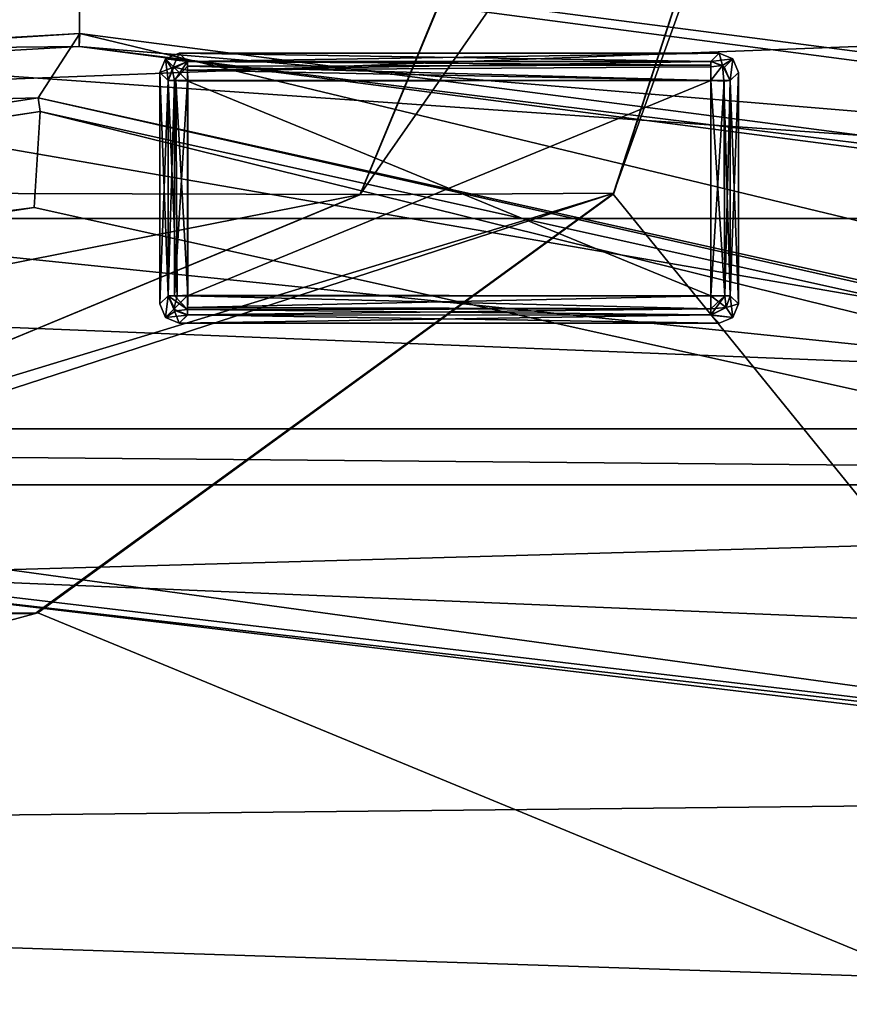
# Model space of a CAD drawing. Header units: millimetres. Extents: x -78 to 78, y -78 to 78.
# Tile 379 of 449: x 1.77 to 6.08, y 52.27 to 57.37. Entities that reach past the tile are written whole.
import ezdxf

# ---------------------------------------------------------------- set-up
doc = ezdxf.new("R2010")
doc.units = ezdxf.units.MM
doc.header["$LTSCALE"] = 41.718519
for name, color, linetype in [('10', 7, 'CONTINUOUS'), ('1060', 7, 'CONTINUOUS'), ('108', 7, 'CONTINUOUS'), ('1107', 7, 'CONTINUOUS'), ('1174', 7, 'CONTINUOUS'), ('1745', 7, 'CONTINUOUS'), ('1755', 7, 'CONTINUOUS'), ('1766', 7, 'CONTINUOUS'), ('1889', 7, 'CONTINUOUS'), ('1891', 7, 'CONTINUOUS'), ('1922', 7, 'CONTINUOUS'), ('262', 7, 'CONTINUOUS'), ('270', 7, 'CONTINUOUS'), ('6', 7, 'CONTINUOUS'), ('7170', 7, 'CONTINUOUS'), ('7171', 7, 'CONTINUOUS'), ('7172', 7, 'CONTINUOUS'), ('7173', 7, 'CONTINUOUS'), ('7174', 7, 'CONTINUOUS'), ('7175', 7, 'CONTINUOUS'), ('7176', 7, 'CONTINUOUS'), ('7177', 7, 'CONTINUOUS'), ('7178', 7, 'CONTINUOUS'), ('7179', 7, 'CONTINUOUS'), ('7180', 7, 'CONTINUOUS'), ('7181', 7, 'CONTINUOUS'), ('7182', 7, 'CONTINUOUS'), ('7183', 7, 'CONTINUOUS'), ('7184', 7, 'CONTINUOUS'), ('7185', 7, 'CONTINUOUS'), ('7186', 7, 'CONTINUOUS'), ('7187', 7, 'CONTINUOUS'), ('7188', 7, 'CONTINUOUS'), ('7189', 7, 'CONTINUOUS'), ('7190', 7, 'CONTINUOUS'), ('7191', 7, 'CONTINUOUS'), ('7192', 7, 'CONTINUOUS'), ('7193', 7, 'CONTINUOUS'), ('7194', 7, 'CONTINUOUS'), ('7195', 7, 'CONTINUOUS'), ('7196', 7, 'CONTINUOUS'), ('7197', 7, 'CONTINUOUS'), ('7198', 7, 'CONTINUOUS'), ('7199', 7, 'CONTINUOUS'), ('7200', 7, 'CONTINUOUS'), ('7201', 7, 'CONTINUOUS'), ('7202', 7, 'CONTINUOUS'), ('7203', 7, 'CONTINUOUS'), ('7204', 7, 'CONTINUOUS'), ('7205', 7, 'CONTINUOUS'), ('7206', 7, 'CONTINUOUS'), ('7207', 7, 'CONTINUOUS'), ('7208', 7, 'CONTINUOUS'), ('7209', 7, 'CONTINUOUS'), ('7210', 7, 'CONTINUOUS'), ('745', 7, 'CONTINUOUS'), ('748', 7, 'CONTINUOUS'), ('759', 7, 'CONTINUOUS'), ('768', 7, 'CONTINUOUS'), ('969', 7, 'CONTINUOUS')]:
    doc.layers.add(name, color=color, linetype=linetype)

msp = doc.modelspace()

# ---------------------------------------------------------------- linework, layer by layer
at = {"layer": '10', "linetype": 'CONTINUOUS'}
for points in [[(-45.7061, 61.0325, -2), (10.3225, 53.3394, -2), (-47.73, 52.73, -2), (-45.7061, 61.0325, -2)], [(-45.7061, 61.0325, -2), (0, 57, -2), (9.7268, 55.3182, -2), (-45.7061, 61.0325, -2)], [(10.3225, 53.3394, -2), (-45.7061, 61.0325, -2), (9.7268, 55.3182, -2), (10.3225, 53.3394, -2)], [(0, 57, -2), (2.1202, 57.8778, -2), (9.9333, 57.3821, -2), (0, 57, -2)], [(9.7268, 55.3182, -2), (0, 57, -2), (9.9333, 57.3821, -2), (9.7268, 55.3182, -2)], [(10.3225, 53.3394, -2), (11.6299, 51.7388, -2), (-47.73, 52.73, -2), (10.3225, 53.3394, -2)], [(-47.73, 52.73, -2), (11.6299, 51.7388, -2), (-44.1935, 51.2639, -2), (-47.73, 52.73, -2)]]:
    msp.add_3dface(points, dxfattribs=at)
at = {"layer": '1060', "color": 7, "linetype": 'CONTINUOUS'}
for points in [[(0.75, 54.4948, 23.7), (12.0032, 53.1613, 23.7), (0.7936, 54.4506, 26.2), (0.75, 54.4948, 23.7)], [(0.7936, 54.4506, 26.2), (12.0032, 53.1613, 23.7), (11.9929, 53.1188, 26.2), (0.7936, 54.4506, 26.2)]]:
    msp.add_3dface(points, dxfattribs=at)
at = {"layer": '108', "color": 2, "linetype": 'CONTINUOUS'}
for points in [[(2.1202, 57.8778, -2), (0, 57, -2), (2.1208, 57.8792, 9), (2.1202, 57.8778, -2)], [(2.1208, 57.8792, 9), (0, 57, -2), (0, 57, 9), (2.1208, 57.8792, 9)]]:
    msp.add_3dface(points, dxfattribs=at)
at = {"layer": '1107', "color": 7, "linetype": 'CONTINUOUS'}
for points in [[(12.3337, 56.3423, 23.7), (2.6692, 57.6147, 23.7), (10.3118, 58.13, 23.7), (12.3337, 56.3423, 23.7)], [(0.0001, 57.2005, 23.7), (2.6692, 57.6147, 23.7), (12.3337, 56.3423, 23.7), (0.0001, 57.2005, 23.7)], [(0.0001, 57.2005, 23.7), (12.3337, 56.3423, 23.7), (-12.3335, 56.3424, 23.7), (0.0001, 57.2005, 23.7)], [(-12.3335, 56.3424, 23.7), (14.8047, 55.2514, 23.7), (-14.8045, 55.2515, 23.7), (-12.3335, 56.3424, 23.7)], [(12.3337, 56.3423, 23.7), (14.8047, 55.2514, 23.7), (-12.3335, 56.3424, 23.7), (12.3337, 56.3423, 23.7)], [(-14.8045, 55.2515, 23.7), (17.4901, 54.9607, 23.7), (-17.4899, 54.9607, 23.7), (-14.8045, 55.2515, 23.7)], [(14.8047, 55.2514, 23.7), (17.4901, 54.9607, 23.7), (-14.8045, 55.2515, 23.7), (14.8047, 55.2514, 23.7)], [(-17.4899, 54.9607, 23.7), (17.4901, 54.9607, 23.7), (0.75, 54.4948, 23.7), (-17.4899, 54.9607, 23.7)], [(17.4901, 54.9607, 23.7), (25.0055, 53.4803, 23.7), (0.75, 54.4948, 23.7), (17.4901, 54.9607, 23.7)], [(0.75, 54.4948, 23.7), (25.0055, 53.4803, 23.7), (12.0032, 53.1613, 23.7), (0.75, 54.4948, 23.7)]]:
    msp.add_3dface(points, dxfattribs=at)
at = {"layer": '1174', "color": 7, "linetype": 'CONTINUOUS'}
msp.add_3dface([(2.6692, 57.6147, 23.7), (0.0001, 57.2005, 23.7), (1.1197, 63.0006, 22.2), (2.6692, 57.6147, 23.7)], dxfattribs=at)
at = {"layer": '1745', "linetype": 'CONTINUOUS'}
for points in [[(2.0882, 57.7341, 28.7), (-7.9703, 75.9162, 28.7), (-8.651, 57.1209, 28.7), (2.0882, 57.7341, 28.7)], [(12.7666, 56.3438, 28.7), (15.8595, 74.6681, 28.7), (2.0882, 57.7341, 28.7), (12.7666, 56.3438, 28.7)]]:
    msp.add_3dface(points, dxfattribs=at)
at = {"layer": '1755', "linetype": 'CONTINUOUS'}
for points in [[(2.0882, 57.7341, 28.7), (-8.651, 57.1209, 28.7), (2.0806, 57.2349, 28.1826), (2.0882, 57.7341, 28.7)], [(12.7666, 56.3438, 28.7), (2.0882, 57.7341, 28.7), (2.0806, 57.2349, 28.1826), (12.7666, 56.3438, 28.7)], [(2.0806, 57.2349, 28.1826), (-8.651, 57.1209, 28.7), (-8.5762, 56.6269, 28.1826), (2.0806, 57.2349, 28.1826)], [(12.6651, 55.8548, 28.1826), (12.7666, 56.3438, 28.7), (2.0806, 57.2349, 28.1826), (12.6651, 55.8548, 28.1826)]]:
    msp.add_3dface(points, dxfattribs=at)
at = {"layer": '1766', "linetype": 'CONTINUOUS'}
for points in [[(-8.5882, 56.6944, 26.2), (2.0848, 57.3033, 26.2), (-8.5762, 56.6269, 28.1826), (-8.5882, 56.6944, 26.2)], [(2.0848, 57.3033, 26.2), (2.0806, 57.2349, 28.1826), (-8.5762, 56.6269, 28.1826), (2.0848, 57.3033, 26.2)], [(2.0848, 57.3033, 26.2), (12.6837, 55.9212, 26.2), (2.0806, 57.2349, 28.1826), (2.0848, 57.3033, 26.2)], [(12.6837, 55.9212, 26.2), (12.6651, 55.8548, 28.1826), (2.0806, 57.2349, 28.1826), (12.6837, 55.9212, 26.2)]]:
    msp.add_3dface(points, dxfattribs=at)
at = {"layer": '1889', "linetype": 'CONTINUOUS'}
for points in [[(-4.9999, 60.0197, 10), (-3.5596, 56.4887, 10), (4.9999, 59.9803, 10), (-4.9999, 60.0197, 10)], [(-3.5596, 56.4887, 10), (3.5379, 56.4669, 10), (4.9999, 59.9803, 10), (-3.5596, 56.4887, 10)], [(-3.5596, 56.4887, 10), (-1.9274, 55.3873, 10), (3.5379, 56.4669, 10), (-3.5596, 56.4887, 10)], [(-1.9274, 55.3873, 10), (0, 55, 10), (3.5379, 56.4669, 10), (-1.9274, 55.3873, 10)]]:
    msp.add_3dface(points, dxfattribs=at)
at = {"layer": '1891', "linetype": 'CONTINUOUS'}
for points in [[(3.5365, 56.4661), (4.9992, 60), (3.5379, 56.4669, 10), (3.5365, 56.4661)], [(3.5379, 56.4669, 10), (4.9992, 60), (4.9999, 59.9803, 10), (3.5379, 56.4669, 10)], [(0, 55, 10), (3.5365, 56.4661), (3.5379, 56.4669, 10), (0, 55, 10)], [(0, 55), (3.5365, 56.4661), (0, 55, 10), (0, 55)]]:
    msp.add_3dface(points, dxfattribs=at)
at = {"layer": '1922', "linetype": 'CONTINUOUS'}
for points in [[(0, 63, 9), (2.1208, 62.1208, 9), (0, 57, 9), (0, 63, 9)], [(2.1208, 62.1208, 9), (2.1208, 57.8792, 9), (0, 57, 9), (2.1208, 62.1208, 9)]]:
    msp.add_3dface(points, dxfattribs=at)
at = {"layer": '262', "linetype": 'CONTINUOUS'}
for points in [[(9, 51.3567, 2), (9, 68, 2), (4.8502, 56.469, 2), (9, 51.3567, 2)], [(4.8502, 56.469, 2), (9, 68, 2), (6, 60, 2), (4.8502, 56.469, 2)], [(1.8654, 54.2978, 2), (9, 51.3567, 2), (4.8502, 56.469, 2), (1.8654, 54.2978, 2)], [(-9, 51.3567, 2), (9, 51.3567, 2), (1.8654, 54.2978, 2), (-9, 51.3567, 2)], [(-1.8192, 54.2828, 2), (-9, 51.3567, 2), (1.8654, 54.2978, 2), (-1.8192, 54.2828, 2)]]:
    msp.add_3dface(points, dxfattribs=at)
at = {"layer": '270', "linetype": 'CONTINUOUS'}
for points in [[(4.8541, 56.4743), (4.8502, 56.469, 2), (6, 60, 2), (4.8541, 56.4743)], [(6, 60), (4.8541, 56.4743), (6, 60, 2), (6, 60)], [(4.8541, 56.4743), (1.8524, 54.2934), (4.8502, 56.469, 2), (4.8541, 56.4743)], [(1.8524, 54.2934), (1.8654, 54.2978, 2), (4.8502, 56.469, 2), (1.8524, 54.2934)], [(1.8524, 54.2934), (-1.8524, 54.2934), (-1.8192, 54.2828, 2), (1.8524, 54.2934)], [(1.8524, 54.2934), (-1.8192, 54.2828, 2), (1.8654, 54.2978, 2), (1.8524, 54.2934)]]:
    msp.add_3dface(points, dxfattribs=at)
at = {"layer": '6', "linetype": 'CONTINUOUS'}
for points in [[(4.8541, 56.4743), (6, 60), (3.5365, 56.4661), (4.8541, 56.4743)], [(3.5365, 56.4661), (6, 60), (4.9992, 60), (3.5365, 56.4661)], [(1.8524, 54.2934), (4.8541, 56.4743), (-1.8524, 54.2934), (1.8524, 54.2934)], [(-1.8524, 54.2934), (4.8541, 56.4743), (0, 55), (-1.8524, 54.2934)], [(0, 55), (4.8541, 56.4743), (3.5365, 56.4661), (0, 55)]]:
    msp.add_3dface(points, dxfattribs=at)
at = {"layer": '7170', "color": 7, "linetype": 'CONTINUOUS'}
for points in [[(5.358, 55.9418, 21.683), (2.6418, 55.9418, 21.683), (5.358, 57.058, 21.683), (5.358, 55.9418, 21.683)], [(5.358, 57.058, 21.683), (2.6418, 55.9418, 21.683), (2.6418, 57.058, 21.683), (5.358, 57.058, 21.683)]]:
    msp.add_3dface(points, dxfattribs=at)
at = {"layer": '7171', "color": 7, "linetype": 'CONTINUOUS'}
for points in [[(5.4262, 57.0558, 21.7098), (5.358, 55.9418, 21.683), (5.358, 57.058, 21.683), (5.4262, 57.0558, 21.7098)], [(5.4291, 55.9418, 21.7126), (5.358, 55.9418, 21.683), (5.4262, 57.0558, 21.7098), (5.4291, 55.9418, 21.7126)], [(5.4575, 57.058, 21.7725), (5.4291, 55.9418, 21.7126), (5.4262, 57.0558, 21.7098), (5.4575, 57.058, 21.7725)], [(5.4575, 57.058, 21.7725), (5.4577, 55.9418, 21.7751), (5.4291, 55.9418, 21.7126), (5.4575, 57.058, 21.7725)]]:
    msp.add_3dface(points, dxfattribs=at)
at = {"layer": '7172', "color": 7, "linetype": 'CONTINUOUS'}
for points in [[(5.4999, 57.1002, 22.1765), (5.4999, 55.8996, 22.1765), (5.4575, 57.058, 21.7725), (5.4999, 57.1002, 22.1765)], [(5.4575, 57.058, 21.7725), (5.4999, 55.8996, 22.1765), (5.4577, 55.9418, 21.7751), (5.4575, 57.058, 21.7725)]]:
    msp.add_3dface(points, dxfattribs=at)
at = {"layer": '7173', "color": 7, "linetype": 'CONTINUOUS'}
for points in [[(5.4002, 57.1999, 22.1765), (5.4707, 57.1705, 22.1743), (5.358, 57.1574, 21.7725), (5.4002, 57.1999, 22.1765)], [(5.358, 57.1574, 21.7725), (5.4707, 57.1705, 22.1743), (5.428, 57.1279, 21.7683), (5.358, 57.1574, 21.7725)], [(5.4707, 57.1705, 22.1743), (5.4575, 57.058, 21.7725), (5.428, 57.1279, 21.7683), (5.4707, 57.1705, 22.1743)], [(5.4707, 57.1705, 22.1743), (5.4999, 57.1002, 22.1765), (5.4575, 57.058, 21.7725), (5.4707, 57.1705, 22.1743)]]:
    msp.add_3dface(points, dxfattribs=at)
at = {"layer": '7174', "color": 7, "linetype": 'CONTINUOUS'}
for points in [[(5.4002, 57.1999, 22.2765), (5.4706, 57.1706, 22.2786), (5.4002, 57.1999, 22.1765), (5.4002, 57.1999, 22.2765)], [(5.4002, 57.1999, 22.1765), (5.4706, 57.1706, 22.2786), (5.4707, 57.1705, 22.1743), (5.4002, 57.1999, 22.1765)], [(5.4706, 57.1706, 22.2786), (5.4999, 57.1002, 22.2765), (5.4707, 57.1705, 22.1743), (5.4706, 57.1706, 22.2786)], [(5.4999, 57.1002, 22.2765), (5.4999, 57.1002, 22.1765), (5.4707, 57.1705, 22.1743), (5.4999, 57.1002, 22.2765)]]:
    msp.add_3dface(points, dxfattribs=at)
at = {"layer": '7175', "color": 7, "linetype": 'CONTINUOUS'}
for points in [[(5.358, 57.1574, 22.6805), (5.418, 57.1367, 22.6846), (5.4002, 57.1999, 22.2765), (5.358, 57.1574, 22.6805)], [(5.4002, 57.1999, 22.2765), (5.418, 57.1367, 22.6846), (5.4706, 57.1706, 22.2786), (5.4002, 57.1999, 22.2765)], [(5.418, 57.1367, 22.6846), (5.4577, 57.058, 22.6779), (5.4706, 57.1706, 22.2786), (5.418, 57.1367, 22.6846)], [(5.4706, 57.1706, 22.2786), (5.4577, 57.058, 22.6779), (5.4999, 57.1002, 22.2765), (5.4706, 57.1706, 22.2786)]]:
    msp.add_3dface(points, dxfattribs=at)
at = {"layer": '7176', "color": 7, "linetype": 'CONTINUOUS'}
for points in [[(2.6418, 55.9418, 21.683), (5.358, 55.9418, 21.683), (5.358, 55.8749, 21.7087), (2.6418, 55.9418, 21.683)], [(2.6418, 55.8707, 21.7126), (2.6418, 55.9418, 21.683), (5.358, 55.8749, 21.7087), (2.6418, 55.8707, 21.7126)], [(5.358, 55.8424, 21.7725), (2.6418, 55.8707, 21.7126), (5.358, 55.8749, 21.7087), (5.358, 55.8424, 21.7725)], [(2.6418, 55.8421, 21.7751), (2.6418, 55.8707, 21.7126), (5.358, 55.8424, 21.7725), (2.6418, 55.8421, 21.7751)]]:
    msp.add_3dface(points, dxfattribs=at)
at = {"layer": '7177', "color": 7, "linetype": 'CONTINUOUS'}
for points in [[(5.418, 57.1367, 22.6846), (5.358, 57.1574, 22.6805), (5.358, 57.1292, 22.7402), (5.418, 57.1367, 22.6846)], [(5.358, 57.058, 22.77), (5.4248, 57.058, 22.7444), (5.418, 57.1367, 22.6846), (5.358, 57.058, 22.77)], [(5.358, 57.058, 22.77), (5.418, 57.1367, 22.6846), (5.358, 57.1292, 22.7402), (5.358, 57.058, 22.77)], [(5.4248, 57.058, 22.7444), (5.4577, 57.058, 22.6779), (5.418, 57.1367, 22.6846), (5.4248, 57.058, 22.7444)]]:
    msp.add_3dface(points, dxfattribs=at)
at = {"layer": '7178', "color": 7, "linetype": 'CONTINUOUS'}
for points in [[(5.358, 55.8749, 21.7087), (5.358, 55.9418, 21.683), (5.4291, 55.9418, 21.7126), (5.358, 55.8749, 21.7087)], [(5.358, 55.8424, 21.7725), (5.358, 55.8749, 21.7087), (5.4291, 55.9418, 21.7126), (5.358, 55.8424, 21.7725)], [(5.358, 55.8424, 21.7725), (5.4291, 55.9418, 21.7126), (5.4367, 55.8818, 21.7684), (5.358, 55.8424, 21.7725)], [(5.4291, 55.9418, 21.7126), (5.4577, 55.9418, 21.7751), (5.4367, 55.8818, 21.7684), (5.4291, 55.9418, 21.7126)]]:
    msp.add_3dface(points, dxfattribs=at)
at = {"layer": '7179', "color": 7, "linetype": 'CONTINUOUS'}
for points in [[(2.5749, 55.9418, 21.7087), (2.5424, 55.9418, 21.7725), (2.5749, 57.058, 21.7087), (2.5749, 55.9418, 21.7087)], [(2.5749, 57.058, 21.7087), (2.5424, 55.9418, 21.7725), (2.5424, 57.058, 21.7725), (2.5749, 57.058, 21.7087)], [(2.6418, 57.058, 21.683), (2.6418, 55.9418, 21.683), (2.5749, 55.9418, 21.7087), (2.6418, 57.058, 21.683)], [(2.6418, 57.058, 21.683), (2.5749, 55.9418, 21.7087), (2.5749, 57.058, 21.7087), (2.6418, 57.058, 21.683)]]:
    msp.add_3dface(points, dxfattribs=at)
at = {"layer": '7180', "color": 7, "linetype": 'CONTINUOUS'}
for points in [[(5.358, 57.058, 22.77), (5.358, 55.9418, 22.77), (5.4292, 55.9418, 22.7402), (5.358, 57.058, 22.77)], [(5.358, 57.058, 22.77), (5.4292, 55.9418, 22.7402), (5.4248, 57.058, 22.7444), (5.358, 57.058, 22.77)], [(5.4292, 55.9418, 22.7402), (5.4575, 55.9418, 22.6805), (5.4248, 57.058, 22.7444), (5.4292, 55.9418, 22.7402)], [(5.4248, 57.058, 22.7444), (5.4575, 55.9418, 22.6805), (5.4577, 57.058, 22.6779), (5.4248, 57.058, 22.7444)]]:
    msp.add_3dface(points, dxfattribs=at)
at = {"layer": '7181', "color": 7, "linetype": 'CONTINUOUS'}
for points in [[(5.4999, 57.1002, 22.2765), (5.4999, 55.8996, 22.2765), (5.4999, 57.1002, 22.1765), (5.4999, 57.1002, 22.2765)], [(5.4999, 57.1002, 22.1765), (5.4999, 55.8996, 22.2765), (5.4999, 55.8996, 22.1765), (5.4999, 57.1002, 22.1765)]]:
    msp.add_3dface(points, dxfattribs=at)
at = {"layer": '7182', "color": 7, "linetype": 'CONTINUOUS'}
for points in [[(2.5424, 55.9418, 21.7725), (2.6418, 55.8707, 21.7126), (2.5818, 55.8631, 21.7684), (2.5424, 55.9418, 21.7725)], [(2.6418, 55.8707, 21.7126), (2.5424, 55.9418, 21.7725), (2.5749, 55.9418, 21.7087), (2.6418, 55.8707, 21.7126)], [(2.6418, 55.9418, 21.683), (2.6418, 55.8707, 21.7126), (2.5749, 55.9418, 21.7087), (2.6418, 55.9418, 21.683)], [(2.6418, 55.8707, 21.7126), (2.6418, 55.8421, 21.7751), (2.5818, 55.8631, 21.7684), (2.6418, 55.8707, 21.7126)]]:
    msp.add_3dface(points, dxfattribs=at)
at = {"layer": '7183', "color": 7, "linetype": 'CONTINUOUS'}
for points in [[(2.6418, 57.1331, 21.7169), (2.6418, 57.1577, 21.7751), (5.358, 57.1386, 21.7238), (2.6418, 57.1331, 21.7169)], [(5.358, 57.1386, 21.7238), (2.6418, 57.1577, 21.7751), (5.358, 57.1574, 21.7725), (5.358, 57.1386, 21.7238)], [(5.358, 57.058, 21.683), (2.6418, 57.1331, 21.7169), (5.358, 57.1386, 21.7238), (5.358, 57.058, 21.683)], [(5.358, 57.058, 21.683), (2.6418, 57.058, 21.683), (2.6418, 57.1331, 21.7169), (5.358, 57.058, 21.683)]]:
    msp.add_3dface(points, dxfattribs=at)
at = {"layer": '7184', "color": 7, "linetype": 'CONTINUOUS'}
for points in [[(2.5749, 57.058, 21.7087), (2.5632, 57.118, 21.7684), (2.6418, 57.1577, 21.7751), (2.5749, 57.058, 21.7087)], [(2.5749, 57.058, 21.7087), (2.6418, 57.1577, 21.7751), (2.6418, 57.1331, 21.7169), (2.5749, 57.058, 21.7087)], [(2.5749, 57.058, 21.7087), (2.5424, 57.058, 21.7725), (2.5632, 57.118, 21.7684), (2.5749, 57.058, 21.7087)], [(2.6418, 57.058, 21.683), (2.5749, 57.058, 21.7087), (2.6418, 57.1331, 21.7169), (2.6418, 57.058, 21.683)]]:
    msp.add_3dface(points, dxfattribs=at)
at = {"layer": '7185', "color": 7, "linetype": 'CONTINUOUS'}
for points in [[(5.358, 57.058, 22.77), (2.6444, 57.0554, 22.77), (5.358, 55.9418, 22.77), (5.358, 57.058, 22.77)], [(2.6444, 57.0554, 22.77), (2.6444, 55.9444, 22.77), (5.358, 55.9418, 22.77), (2.6444, 57.0554, 22.77)]]:
    msp.add_3dface(points, dxfattribs=at)
at = {"layer": '7186', "color": 7, "linetype": 'CONTINUOUS'}
for points in [[(5.4367, 55.8818, 21.7684), (5.4577, 55.9418, 21.7751), (5.4706, 55.8292, 22.1744), (5.4367, 55.8818, 21.7684)], [(5.4577, 55.9418, 21.7751), (5.4999, 55.8996, 22.1765), (5.4706, 55.8292, 22.1744), (5.4577, 55.9418, 21.7751)], [(5.358, 55.8424, 21.7725), (5.4367, 55.8818, 21.7684), (5.4706, 55.8292, 22.1744), (5.358, 55.8424, 21.7725)], [(5.4002, 55.7999, 22.1765), (5.358, 55.8424, 21.7725), (5.4706, 55.8292, 22.1744), (5.4002, 55.7999, 22.1765)]]:
    msp.add_3dface(points, dxfattribs=at)
at = {"layer": '7187', "color": 7, "linetype": 'CONTINUOUS'}
for points in [[(5.4999, 55.8996, 22.2765), (5.4705, 55.829, 22.2787), (5.4999, 55.8996, 22.1765), (5.4999, 55.8996, 22.2765)], [(5.4999, 55.8996, 22.1765), (5.4705, 55.829, 22.2787), (5.4706, 55.8292, 22.1744), (5.4999, 55.8996, 22.1765)], [(5.4705, 55.829, 22.2787), (5.4002, 55.7999, 22.2765), (5.4706, 55.8292, 22.1744), (5.4705, 55.829, 22.2787)], [(5.4002, 55.7999, 22.2765), (5.4002, 55.7999, 22.1765), (5.4706, 55.8292, 22.1744), (5.4002, 55.7999, 22.2765)]]:
    msp.add_3dface(points, dxfattribs=at)
at = {"layer": '7188', "color": 7, "linetype": 'CONTINUOUS'}
for points in [[(2.4999, 55.8996, 22.1765), (2.5424, 55.9418, 21.7725), (2.5291, 55.8293, 22.1743), (2.4999, 55.8996, 22.1765)], [(2.5424, 55.9418, 21.7725), (2.5818, 55.8631, 21.7684), (2.5291, 55.8293, 22.1743), (2.5424, 55.9418, 21.7725)], [(2.5818, 55.8631, 21.7684), (2.6418, 55.8421, 21.7751), (2.5291, 55.8293, 22.1743), (2.5818, 55.8631, 21.7684)], [(2.6418, 55.8421, 21.7751), (2.5997, 55.7999, 22.1765), (2.5291, 55.8293, 22.1743), (2.6418, 55.8421, 21.7751)]]:
    msp.add_3dface(points, dxfattribs=at)
at = {"layer": '7189', "color": 7, "linetype": 'CONTINUOUS'}
for points in [[(5.4002, 57.1999, 22.2765), (5.4002, 57.1999, 22.1765), (2.5997, 57.1999, 22.1765), (5.4002, 57.1999, 22.2765)], [(2.5997, 57.1999, 22.2765), (5.4002, 57.1999, 22.2765), (2.5997, 57.1999, 22.1765), (2.5997, 57.1999, 22.2765)]]:
    msp.add_3dface(points, dxfattribs=at)
at = {"layer": '7190', "color": 7, "linetype": 'CONTINUOUS'}
for points in [[(2.529, 57.1704, 22.1743), (2.5997, 57.1999, 22.1765), (2.5632, 57.118, 21.7684), (2.529, 57.1704, 22.1743)], [(2.5632, 57.118, 21.7684), (2.5997, 57.1999, 22.1765), (2.6418, 57.1577, 21.7751), (2.5632, 57.118, 21.7684)], [(2.5424, 57.058, 21.7725), (2.4999, 57.1002, 22.1765), (2.529, 57.1704, 22.1743), (2.5424, 57.058, 21.7725)], [(2.5424, 57.058, 21.7725), (2.529, 57.1704, 22.1743), (2.5632, 57.118, 21.7684), (2.5424, 57.058, 21.7725)]]:
    msp.add_3dface(points, dxfattribs=at)
at = {"layer": '7191', "color": 7, "linetype": 'CONTINUOUS'}
for points in [[(2.6418, 55.8421, 21.7751), (5.358, 55.8424, 21.7725), (2.5997, 55.7999, 22.1765), (2.6418, 55.8421, 21.7751)], [(5.358, 55.8424, 21.7725), (5.4002, 55.7999, 22.1765), (2.5997, 55.7999, 22.1765), (5.358, 55.8424, 21.7725)]]:
    msp.add_3dface(points, dxfattribs=at)
at = {"layer": '7192', "color": 7, "linetype": 'CONTINUOUS'}
for points in [[(2.5424, 57.058, 22.6805), (2.5424, 55.9418, 22.6805), (2.5881, 55.9418, 22.7544), (2.5424, 57.058, 22.6805)], [(2.5424, 57.058, 22.6805), (2.5881, 55.9418, 22.7544), (2.582, 57.058, 22.7501), (2.5424, 57.058, 22.6805)], [(2.5881, 55.9418, 22.7544), (2.6444, 55.9444, 22.77), (2.582, 57.058, 22.7501), (2.5881, 55.9418, 22.7544)], [(2.582, 57.058, 22.7501), (2.6444, 55.9444, 22.77), (2.6444, 57.0554, 22.77), (2.582, 57.058, 22.7501)]]:
    msp.add_3dface(points, dxfattribs=at)
at = {"layer": '7193', "color": 7, "linetype": 'CONTINUOUS'}
for points in [[(2.5997, 57.1999, 22.1765), (5.4002, 57.1999, 22.1765), (2.6418, 57.1577, 21.7751), (2.5997, 57.1999, 22.1765)], [(2.6418, 57.1577, 21.7751), (5.4002, 57.1999, 22.1765), (5.358, 57.1574, 21.7725), (2.6418, 57.1577, 21.7751)]]:
    msp.add_3dface(points, dxfattribs=at)
at = {"layer": '7194', "color": 7, "linetype": 'CONTINUOUS'}
for points in [[(2.5424, 57.058, 21.7725), (2.5424, 55.9418, 21.7725), (2.4999, 57.1002, 22.1765), (2.5424, 57.058, 21.7725)], [(2.5424, 55.9418, 21.7725), (2.4999, 55.8996, 22.1765), (2.4999, 57.1002, 22.1765), (2.5424, 55.9418, 21.7725)]]:
    msp.add_3dface(points, dxfattribs=at)
at = {"layer": '7195', "color": 7, "linetype": 'CONTINUOUS'}
for points in [[(2.5997, 57.1999, 22.2765), (2.5997, 57.1999, 22.1765), (2.529, 57.1704, 22.1743), (2.5997, 57.1999, 22.2765)], [(2.5292, 57.1706, 22.2786), (2.5997, 57.1999, 22.2765), (2.529, 57.1704, 22.1743), (2.5292, 57.1706, 22.2786)], [(2.4999, 57.1002, 22.1765), (2.4999, 57.1002, 22.2765), (2.5292, 57.1706, 22.2786), (2.4999, 57.1002, 22.1765)], [(2.4999, 57.1002, 22.1765), (2.5292, 57.1706, 22.2786), (2.529, 57.1704, 22.1743), (2.4999, 57.1002, 22.1765)]]:
    msp.add_3dface(points, dxfattribs=at)
at = {"layer": '7196', "color": 7, "linetype": 'CONTINUOUS'}
for points in [[(2.5881, 55.9418, 22.7544), (2.5424, 55.9418, 22.6805), (2.5719, 55.8719, 22.6847), (2.5881, 55.9418, 22.7544)], [(2.6444, 55.9444, 22.77), (2.5881, 55.9418, 22.7544), (2.5719, 55.8719, 22.6847), (2.6444, 55.9444, 22.77)], [(2.6418, 55.8424, 22.6805), (2.6444, 55.9444, 22.77), (2.5719, 55.8719, 22.6847), (2.6418, 55.8424, 22.6805)], [(2.6444, 55.9444, 22.77), (2.6418, 55.8424, 22.6805), (2.6418, 55.882, 22.7501), (2.6444, 55.9444, 22.77)]]:
    msp.add_3dface(points, dxfattribs=at)
at = {"layer": '7197', "color": 7, "linetype": 'CONTINUOUS'}
for points in [[(5.4575, 55.9418, 22.6805), (5.4999, 55.8996, 22.2765), (5.4999, 57.1002, 22.2765), (5.4575, 55.9418, 22.6805)], [(5.4577, 57.058, 22.6779), (5.4575, 55.9418, 22.6805), (5.4999, 57.1002, 22.2765), (5.4577, 57.058, 22.6779)]]:
    msp.add_3dface(points, dxfattribs=at)
at = {"layer": '7198', "color": 7, "linetype": 'CONTINUOUS'}
for points in [[(2.4999, 57.1002, 22.1765), (2.4999, 55.8996, 22.1765), (2.4999, 57.1002, 22.2765), (2.4999, 57.1002, 22.1765)], [(2.4999, 55.8996, 22.1765), (2.4999, 55.8996, 22.2765), (2.4999, 57.1002, 22.2765), (2.4999, 55.8996, 22.1765)]]:
    msp.add_3dface(points, dxfattribs=at)
at = {"layer": '7199', "color": 7, "linetype": 'CONTINUOUS'}
for points in [[(5.358, 55.9418, 22.77), (2.6444, 55.9444, 22.77), (2.6418, 55.882, 22.7501), (5.358, 55.9418, 22.77)], [(5.358, 55.9418, 22.77), (2.6418, 55.882, 22.7501), (5.358, 55.875, 22.7444), (5.358, 55.9418, 22.77)], [(2.6418, 55.882, 22.7501), (2.6418, 55.8424, 22.6805), (5.358, 55.875, 22.7444), (2.6418, 55.882, 22.7501)], [(5.358, 55.875, 22.7444), (2.6418, 55.8424, 22.6805), (5.358, 55.8421, 22.6779), (5.358, 55.875, 22.7444)]]:
    msp.add_3dface(points, dxfattribs=at)
at = {"layer": '7200', "color": 7, "linetype": 'CONTINUOUS'}
for points in [[(5.4575, 55.9418, 22.6805), (5.4367, 55.8818, 22.6846), (5.4999, 55.8996, 22.2765), (5.4575, 55.9418, 22.6805)], [(5.4367, 55.8818, 22.6846), (5.358, 55.8421, 22.6779), (5.4705, 55.829, 22.2787), (5.4367, 55.8818, 22.6846)], [(5.4999, 55.8996, 22.2765), (5.4367, 55.8818, 22.6846), (5.4705, 55.829, 22.2787), (5.4999, 55.8996, 22.2765)], [(5.358, 55.8421, 22.6779), (5.4002, 55.7999, 22.2765), (5.4705, 55.829, 22.2787), (5.358, 55.8421, 22.6779)]]:
    msp.add_3dface(points, dxfattribs=at)
at = {"layer": '7201', "color": 7, "linetype": 'CONTINUOUS'}
for points in [[(2.4999, 55.8996, 22.2765), (2.4999, 55.8996, 22.1765), (2.5291, 55.8293, 22.1743), (2.4999, 55.8996, 22.2765)], [(2.5292, 55.8292, 22.2786), (2.4999, 55.8996, 22.2765), (2.5291, 55.8293, 22.1743), (2.5292, 55.8292, 22.2786)], [(2.5997, 55.7999, 22.1765), (2.5292, 55.8292, 22.2786), (2.5291, 55.8293, 22.1743), (2.5997, 55.7999, 22.1765)], [(2.5997, 55.7999, 22.2765), (2.5292, 55.8292, 22.2786), (2.5997, 55.7999, 22.1765), (2.5997, 55.7999, 22.2765)]]:
    msp.add_3dface(points, dxfattribs=at)
at = {"layer": '7202', "color": 7, "linetype": 'CONTINUOUS'}
for points in [[(5.4002, 55.7999, 22.2765), (2.5997, 55.7999, 22.2765), (5.4002, 55.7999, 22.1765), (5.4002, 55.7999, 22.2765)], [(5.4002, 55.7999, 22.1765), (2.5997, 55.7999, 22.2765), (2.5997, 55.7999, 22.1765), (5.4002, 55.7999, 22.1765)]]:
    msp.add_3dface(points, dxfattribs=at)
at = {"layer": '7203', "color": 7, "linetype": 'CONTINUOUS'}
for points in [[(5.358, 55.9418, 22.77), (5.358, 55.875, 22.7444), (5.4367, 55.8818, 22.6846), (5.358, 55.9418, 22.77)], [(5.358, 55.9418, 22.77), (5.4367, 55.8818, 22.6846), (5.4292, 55.9418, 22.7402), (5.358, 55.9418, 22.77)], [(5.4367, 55.8818, 22.6846), (5.4575, 55.9418, 22.6805), (5.4292, 55.9418, 22.7402), (5.4367, 55.8818, 22.6846)], [(5.358, 55.875, 22.7444), (5.358, 55.8421, 22.6779), (5.4367, 55.8818, 22.6846), (5.358, 55.875, 22.7444)]]:
    msp.add_3dface(points, dxfattribs=at)
at = {"layer": '7204', "color": 7, "linetype": 'CONTINUOUS'}
for points in [[(5.358, 57.1292, 22.7402), (5.358, 57.1574, 22.6805), (2.6418, 57.1117, 22.7544), (5.358, 57.1292, 22.7402)], [(5.358, 57.1574, 22.6805), (2.6418, 57.1574, 22.6805), (2.6418, 57.1117, 22.7544), (5.358, 57.1574, 22.6805)], [(5.358, 57.058, 22.77), (5.358, 57.1292, 22.7402), (2.6418, 57.1117, 22.7544), (5.358, 57.058, 22.77)], [(2.6444, 57.0554, 22.77), (5.358, 57.058, 22.77), (2.6418, 57.1117, 22.7544), (2.6444, 57.0554, 22.77)]]:
    msp.add_3dface(points, dxfattribs=at)
at = {"layer": '7205', "color": 7, "linetype": 'CONTINUOUS'}
for points in [[(5.358, 57.1574, 22.6805), (5.4002, 57.1999, 22.2765), (2.5997, 57.1999, 22.2765), (5.358, 57.1574, 22.6805)], [(5.358, 57.1574, 22.6805), (2.5997, 57.1999, 22.2765), (2.6418, 57.1574, 22.6805), (5.358, 57.1574, 22.6805)]]:
    msp.add_3dface(points, dxfattribs=at)
at = {"layer": '7206', "color": 7, "linetype": 'CONTINUOUS'}
for points in [[(2.5424, 55.9418, 22.6805), (2.4999, 55.8996, 22.2765), (2.5292, 55.8292, 22.2786), (2.5424, 55.9418, 22.6805)], [(2.5719, 55.8719, 22.6847), (2.5424, 55.9418, 22.6805), (2.5292, 55.8292, 22.2786), (2.5719, 55.8719, 22.6847)], [(2.5997, 55.7999, 22.2765), (2.5719, 55.8719, 22.6847), (2.5292, 55.8292, 22.2786), (2.5997, 55.7999, 22.2765)], [(2.6418, 55.8424, 22.6805), (2.5719, 55.8719, 22.6847), (2.5997, 55.7999, 22.2765), (2.6418, 55.8424, 22.6805)]]:
    msp.add_3dface(points, dxfattribs=at)
at = {"layer": '7207', "color": 7, "linetype": 'CONTINUOUS'}
for points in [[(2.4999, 57.1002, 22.2765), (2.4999, 55.8996, 22.2765), (2.5424, 57.058, 22.6805), (2.4999, 57.1002, 22.2765)], [(2.5424, 57.058, 22.6805), (2.4999, 55.8996, 22.2765), (2.5424, 55.9418, 22.6805), (2.5424, 57.058, 22.6805)]]:
    msp.add_3dface(points, dxfattribs=at)
at = {"layer": '7208', "color": 7, "linetype": 'CONTINUOUS'}
for points in [[(2.6418, 57.1117, 22.7544), (2.6418, 57.1574, 22.6805), (2.5719, 57.1279, 22.6847), (2.6418, 57.1117, 22.7544)], [(2.5424, 57.058, 22.6805), (2.6444, 57.0554, 22.77), (2.5719, 57.1279, 22.6847), (2.5424, 57.058, 22.6805)], [(2.6444, 57.0554, 22.77), (2.6418, 57.1117, 22.7544), (2.5719, 57.1279, 22.6847), (2.6444, 57.0554, 22.77)], [(2.5424, 57.058, 22.6805), (2.582, 57.058, 22.7501), (2.6444, 57.0554, 22.77), (2.5424, 57.058, 22.6805)]]:
    msp.add_3dface(points, dxfattribs=at)
at = {"layer": '7209', "color": 7, "linetype": 'CONTINUOUS'}
for points in [[(2.6418, 55.8424, 22.6805), (2.5997, 55.7999, 22.2765), (5.4002, 55.7999, 22.2765), (2.6418, 55.8424, 22.6805)], [(5.358, 55.8421, 22.6779), (2.6418, 55.8424, 22.6805), (5.4002, 55.7999, 22.2765), (5.358, 55.8421, 22.6779)]]:
    msp.add_3dface(points, dxfattribs=at)
at = {"layer": '7210', "color": 7, "linetype": 'CONTINUOUS'}
for points in [[(2.6418, 57.1574, 22.6805), (2.5997, 57.1999, 22.2765), (2.5292, 57.1706, 22.2786), (2.6418, 57.1574, 22.6805)], [(2.4999, 57.1002, 22.2765), (2.5719, 57.1279, 22.6847), (2.5292, 57.1706, 22.2786), (2.4999, 57.1002, 22.2765)], [(2.5719, 57.1279, 22.6847), (2.6418, 57.1574, 22.6805), (2.5292, 57.1706, 22.2786), (2.5719, 57.1279, 22.6847)], [(2.4999, 57.1002, 22.2765), (2.5424, 57.058, 22.6805), (2.5719, 57.1279, 22.6847), (2.4999, 57.1002, 22.2765)]]:
    msp.add_3dface(points, dxfattribs=at)
at = {"layer": '745', "color": 7, "linetype": 'CONTINUOUS'}
for points in [[(-8.5882, 56.6944, 26.2), (1.8675, 56.9689, 26.2), (2.0848, 57.3033, 26.2), (-8.5882, 56.6944, 26.2)], [(1.8675, 56.9689, 26.2), (22.4101, 52.4098, 26.2), (2.0848, 57.3033, 26.2), (1.8675, 56.9689, 26.2)], [(2.0848, 57.3033, 26.2), (22.4101, 52.4098, 26.2), (12.6837, 55.9212, 26.2), (2.0848, 57.3033, 26.2)], [(-18.8986, 53.7756, 26.2), (1.8675, 56.9689, 26.2), (-8.5882, 56.6944, 26.2), (-18.8986, 53.7756, 26.2)]]:
    msp.add_3dface(points, dxfattribs=at)
at = {"layer": '748', "color": 7, "linetype": 'CONTINUOUS'}
for points in [[(-18.7192, 53.2343, 28.7), (22.186, 51.8856, 28.7), (1.8474, 56.3991, 28.7), (-18.7192, 53.2343, 28.7)], [(-36.7497, 42.8224, 28.7), (22.186, 51.8856, 28.7), (-18.7192, 53.2343, 28.7), (-36.7497, 42.8224, 28.7)]]:
    msp.add_3dface(points, dxfattribs=at)
at = {"layer": '759', "color": 7, "linetype": 'CONTINUOUS'}
for points in [[(1.8675, 56.9689, 26.2), (-18.8986, 53.7756, 26.2), (1.8783, 56.8986, 28.2174), (1.8675, 56.9689, 26.2)], [(22.4101, 52.4098, 26.2), (1.8675, 56.9689, 26.2), (22.3824, 52.345, 28.2174), (22.4101, 52.4098, 26.2)], [(22.3824, 52.345, 28.2174), (1.8675, 56.9689, 26.2), (1.8783, 56.8986, 28.2174), (22.3824, 52.345, 28.2174)], [(-18.8986, 53.7756, 26.2), (-18.8814, 53.7072, 28.2174), (1.8783, 56.8986, 28.2174), (-18.8986, 53.7756, 26.2)]]:
    msp.add_3dface(points, dxfattribs=at)
at = {"layer": '768', "color": 7, "linetype": 'CONTINUOUS'}
for points in [[(-18.8814, 53.7072, 28.2174), (1.8474, 56.3991, 28.7), (1.8783, 56.8986, 28.2174), (-18.8814, 53.7072, 28.2174)], [(1.8474, 56.3991, 28.7), (22.186, 51.8856, 28.7), (1.8783, 56.8986, 28.2174), (1.8474, 56.3991, 28.7)], [(22.186, 51.8856, 28.7), (22.3824, 52.345, 28.2174), (1.8783, 56.8986, 28.2174), (22.186, 51.8856, 28.7)], [(-18.7192, 53.2343, 28.7), (1.8474, 56.3991, 28.7), (-18.8814, 53.7072, 28.2174), (-18.7192, 53.2343, 28.7)]]:
    msp.add_3dface(points, dxfattribs=at)
at = {"layer": '969', "color": 7, "linetype": 'CONTINUOUS'}
for points in [[(0.7936, 45.7936, 26.2), (0.7936, 54.4506, 26.2), (11.9929, 53.1188, 26.2), (0.7936, 45.7936, 26.2)], [(16.2392, 45.7936, 26.2), (0.7936, 45.7936, 26.2), (11.9929, 53.1188, 26.2), (16.2392, 45.7936, 26.2)]]:
    msp.add_3dface(points, dxfattribs=at)

doc.saveas('drawing.dxf')
